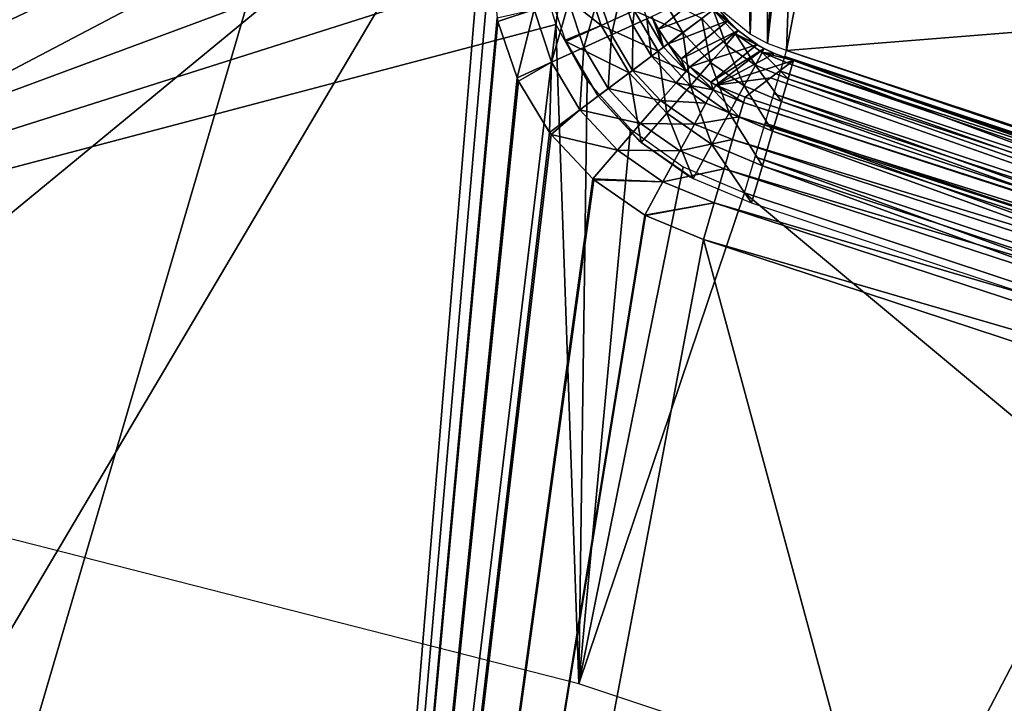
# Model space of a CAD drawing. Header units: millimetres. Extents: x -43.6 to 43.6, y -43.6 to 43.6.
# Tile 409 of 637: x 7.9 to 9.5, y 30 to 31.1. Entities that reach past the tile are written whole.
import ezdxf

# ---------------------------------------------------------------- set-up
doc = ezdxf.new("R2010")
doc.units = ezdxf.units.MM
doc.header["$LTSCALE"] = 52.148148
for name, color, linetype in [('153', 7, 'CONTINUOUS'), ('157', 7, 'CONTINUOUS'), ('177', 7, 'CONTINUOUS'), ('196', 7, 'CONTINUOUS'), ('300', 7, 'CONTINUOUS'), ('31', 7, 'CONTINUOUS'), ('69', 7, 'CONTINUOUS'), ('71', 7, 'CONTINUOUS'), ('79', 7, 'CONTINUOUS'), ('80', 7, 'CONTINUOUS'), ('88', 7, 'CONTINUOUS'), ('89', 7, 'CONTINUOUS')]:
    doc.layers.add(name, color=color, linetype=linetype)

msp = doc.modelspace()

# ---------------------------------------------------------------- linework, layer by layer
at = {"layer": '153', "color": 2, "linetype": 'Continuous'}
for points in [[(9.1445, 34.1986, 25.9303), (6.8892, 34.7234, 25.9303), (7.3535, 28.0932, 2.3697), (9.1445, 34.1986, 25.9303)], [(8.3743, 27.8059, 2.3697), (9.1445, 34.1986, 25.9303), (7.3535, 28.0932, 2.3697), (8.3743, 27.8059, 2.3697)], [(11.3614, 33.5274, 25.9303), (9.1445, 34.1986, 25.9303), (8.3743, 27.8059, 2.3697), (11.3614, 33.5274, 25.9303)], [(9.3843, 27.4816, 2.3697), (11.3614, 33.5274, 25.9303), (8.3743, 27.8059, 2.3697), (9.3843, 27.4816, 2.3697)], [(10.3817, 27.1206, 2.3697), (11.3614, 33.5274, 25.9303), (9.3843, 27.4816, 2.3697), (10.3817, 27.1206, 2.3697)]]:
    msp.add_3dface(points, dxfattribs=at)
at = {"layer": '157', "color": 1, "linetype": 'Continuous'}
for points in [[(4.4518, 30.9621, -15), (2.2315, 31.2009, -15), (8.7413, 31.5519, -15), (4.4518, 30.9621, -15)], [(6.6492, 30.5657, -15), (4.4518, 30.9621, -15), (8.7413, 31.5519, -15), (6.6492, 30.5657, -15)], [(8.7339, 31.3391, -15), (6.6492, 30.5657, -15), (8.7413, 31.5519, -15), (8.7339, 31.3391, -15)], [(8.7421, 31.2301, -15), (6.6492, 30.5657, -15), (8.7339, 31.3391, -15), (8.7421, 31.2301, -15)], [(8.7737, 31.1254, -15), (6.6492, 30.5657, -15), (8.7421, 31.2301, -15), (8.7737, 31.1254, -15)], [(8.8128, 30.0135, -15), (6.6492, 30.5657, -15), (8.7737, 31.1254, -15), (8.8128, 30.0135, -15)], [(8.827, 31.0304, -15), (8.8128, 30.0135, -15), (8.7737, 31.1254, -15), (8.827, 31.0304, -15)], [(8.8997, 30.9492, -15), (8.8128, 30.0135, -15), (8.827, 31.0304, -15), (8.8997, 30.9492, -15)], [(8.9886, 30.8855, -15), (8.8128, 30.0135, -15), (8.8997, 30.9492, -15), (8.9886, 30.8855, -15)], [(9.0923, 30.8417, -15), (8.8128, 30.0135, -15), (8.9886, 30.8855, -15), (9.0923, 30.8417, -15)], [(10.9315, 29.3083, -15), (8.8128, 30.0135, -15), (9.0923, 30.8417, -15), (10.9315, 29.3083, -15)], [(11.1454, 30.1606, -15), (10.9315, 29.3083, -15), (9.0923, 30.8417, -15), (11.1454, 30.1606, -15)]]:
    msp.add_3dface(points, dxfattribs=at)
at = {"layer": '177', "linetype": 'Continuous'}
for points in [[(11.4396, 31.2644, 10.6613), (9.1629, 31.0814, -14.7587), (9.331, 31.9572, 10.6616), (11.4396, 31.2644, 10.6613)], [(9.331, 31.9572, 10.6616), (9.1629, 31.0814, -14.7587), (9.1783, 31.5007, -3.1106), (9.331, 31.9572, 10.6616)], [(11.232, 30.395, -14.7587), (9.1629, 31.0814, -14.7587), (11.4396, 31.2644, 10.6613), (11.232, 30.395, -14.7587)]]:
    msp.add_3dface(points, dxfattribs=at)
at = {"layer": '196', "linetype": 'Continuous'}
for points in [[(9.1016, 31.1089, -14.7578), (9.051, 31.1505, -14.7564), (9.0834, 32.0349, 9.8481), (9.1016, 31.1089, -14.7578)], [(9.1349, 31.9935, 9.8496), (9.1016, 31.1089, -14.7578), (9.0834, 32.0349, 9.8481), (9.1349, 31.9935, 9.8496)], [(9.1311, 31.0932, -14.7583), (9.1016, 31.1089, -14.7578), (9.1349, 31.9935, 9.8496), (9.1311, 31.0932, -14.7583)], [(9.1955, 31.967, 9.8505), (9.1311, 31.0932, -14.7583), (9.1349, 31.9935, 9.8496), (9.1955, 31.967, 9.8505)], [(9.1955, 31.967, 9.8505), (9.1783, 31.5007, -3.1106), (9.1311, 31.0932, -14.7583), (9.1955, 31.967, 9.8505)], [(9.1783, 31.5007, -3.1106), (9.1629, 31.0814, -14.7587), (9.1311, 31.0932, -14.7583), (9.1783, 31.5007, -3.1106)]]:
    msp.add_3dface(points, dxfattribs=at)
at = {"layer": '300', "linetype": 'Continuous'}
for points in [[(9.16, 31.0715, -14.8217), (11.2194, 30.3609, -14.88), (9.1527, 31.0466, -14.88), (9.16, 31.0715, -14.8217)], [(9.1629, 31.0814, -14.7587), (11.2284, 30.3853, -14.8217), (9.16, 31.0715, -14.8217), (9.1629, 31.0814, -14.7587)], [(11.2284, 30.3853, -14.8217), (11.2194, 30.3609, -14.88), (9.16, 31.0715, -14.8217), (11.2284, 30.3853, -14.8217)], [(9.1629, 31.0814, -14.7587), (11.232, 30.395, -14.7587), (11.2284, 30.3853, -14.8217), (9.1629, 31.0814, -14.7587)], [(9.1527, 31.0466, -14.88), (11.2056, 30.3235, -14.9298), (9.1414, 31.0083, -14.9298), (9.1527, 31.0466, -14.88)], [(11.2194, 30.3609, -14.88), (11.2056, 30.3235, -14.9298), (9.1527, 31.0466, -14.88), (11.2194, 30.3609, -14.88)], [(9.1414, 31.0083, -14.9298), (11.1879, 30.2755, -14.9679), (9.1269, 30.9592, -14.9679), (9.1414, 31.0083, -14.9298)], [(11.2056, 30.3235, -14.9298), (11.1879, 30.2755, -14.9679), (9.1414, 31.0083, -14.9298), (11.2056, 30.3235, -14.9298)], [(9.1269, 30.9592, -14.9679), (11.1673, 30.22, -14.9919), (9.1102, 30.9024, -14.9919), (9.1269, 30.9592, -14.9679)], [(11.1879, 30.2755, -14.9679), (11.1673, 30.22, -14.9919), (9.1269, 30.9592, -14.9679), (11.1879, 30.2755, -14.9679)], [(11.1454, 30.1606, -15), (9.0923, 30.8417, -15), (9.1102, 30.9024, -14.9919), (11.1454, 30.1606, -15)], [(11.1673, 30.22, -14.9919), (11.1454, 30.1606, -15), (9.1102, 30.9024, -14.9919), (11.1673, 30.22, -14.9919)]]:
    msp.add_3dface(points, dxfattribs=at)
at = {"layer": '31', "color": 40, "linetype": 'Continuous', "true_color": 0xffde00}
for points in [[(-8.284, 26.8558, -20.2), (-8.6636, 31.2428, -20.2), (8.6636, 31.473, -20.2), (-8.284, 26.8558, -20.2)], [(-6.2539, 27.3997, -20.2), (-8.284, 26.8558, -20.2), (8.6636, 31.473, -20.2), (-6.2539, 27.3997, -20.2)], [(-4.1888, 27.7905, -20.2), (-6.2539, 27.3997, -20.2), (8.6636, 31.473, -20.2), (-4.1888, 27.7905, -20.2)], [(-2.1003, 28.0258, -20.2), (-4.1888, 27.7905, -20.2), (8.6636, 31.473, -20.2), (-2.1003, 28.0258, -20.2)], [(0, 28.1044, -20.2), (-2.1003, 28.0258, -20.2), (8.6636, 31.473, -20.2), (0, 28.1044, -20.2)], [(2.1003, 28.0258, -20.2), (0, 28.1044, -20.2), (8.6636, 31.473, -20.2), (2.1003, 28.0258, -20.2)], [(4.1888, 27.7905, -20.2), (2.1003, 28.0258, -20.2), (8.6636, 31.473, -20.2), (4.1888, 27.7905, -20.2)], [(6.2539, 27.3997, -20.2), (4.1888, 27.7905, -20.2), (8.6636, 31.473, -20.2), (6.2539, 27.3997, -20.2)], [(8.284, 26.8558, -20.2), (6.2539, 27.3997, -20.2), (8.6636, 31.473, -20.2), (8.284, 26.8558, -20.2)], [(8.6636, 31.2428, -20.2), (8.284, 26.8558, -20.2), (8.6636, 31.473, -20.2), (8.6636, 31.2428, -20.2)], [(8.675, 31.1368, -20.2), (8.284, 26.8558, -20.2), (8.6636, 31.2428, -20.2), (8.675, 31.1368, -20.2)], [(8.6763, 31.1306, -20.2), (8.284, 26.8558, -20.2), (8.675, 31.1368, -20.2), (8.6763, 31.1306, -20.2)], [(8.7087, 31.0353, -20.2), (8.284, 26.8558, -20.2), (8.6763, 31.1306, -20.2), (8.7087, 31.0353, -20.2)], [(8.7112, 31.0298, -20.2), (8.284, 26.8558, -20.2), (8.7087, 31.0353, -20.2), (8.7112, 31.0298, -20.2)], [(8.7632, 30.9433, -20.2), (8.284, 26.8558, -20.2), (8.7112, 31.0298, -20.2), (8.7632, 30.9433, -20.2)], [(8.7659, 30.9398, -20.2), (8.284, 26.8558, -20.2), (8.7632, 30.9433, -20.2), (8.7659, 30.9398, -20.2)], [(8.8361, 30.865, -20.2), (8.284, 26.8558, -20.2), (8.7659, 30.9398, -20.2), (8.8361, 30.865, -20.2)], [(8.838, 30.8633, -20.2), (8.284, 26.8558, -20.2), (8.8361, 30.865, -20.2), (8.838, 30.8633, -20.2)], [(8.924, 30.804, -20.2), (8.284, 26.8558, -20.2), (8.838, 30.8633, -20.2), (8.924, 30.804, -20.2)], [(8.9251, 30.8034, -20.2), (8.284, 26.8558, -20.2), (8.924, 30.804, -20.2), (8.9251, 30.8034, -20.2)], [(9.0228, 30.7631, -20.2), (8.284, 26.8558, -20.2), (8.9251, 30.8034, -20.2), (9.0228, 30.7631, -20.2)], [(10.2678, 26.1616, -20.2), (8.284, 26.8558, -20.2), (9.0228, 30.7631, -20.2), (10.2678, 26.1616, -20.2)], [(11.0276, 30.1027, -20.2), (10.2678, 26.1616, -20.2), (9.0228, 30.7631, -20.2), (11.0276, 30.1027, -20.2)]]:
    msp.add_3dface(points, dxfattribs=at)
at = {"layer": '69', "color": 40, "linetype": 'Continuous', "true_color": 0xffde00}
for points in [[(9.136, 31.0353, -17.4831), (9.1747, 31.0645, -15.2544), (11.1141, 30.3372, -19.9544), (9.136, 31.0353, -17.4831)], [(11.1141, 30.3372, -19.9544), (9.1747, 31.0645, -15.2544), (11.2056, 30.391, -15.2544), (11.1141, 30.3372, -19.9544)], [(9.0931, 31.003, -19.9544), (9.136, 31.0353, -17.4831), (11.1141, 30.3372, -19.9544), (9.0931, 31.003, -19.9544)]]:
    msp.add_3dface(points, dxfattribs=at)
at = {"layer": '71', "color": 40, "linetype": 'Continuous', "true_color": 0xffde00}
for points in [[(8.9471, 31.1176, -19.9554), (8.9361, 31.139, -19.9553), (9.027, 31.1828, -15.2554), (8.9471, 31.1176, -19.9554)], [(9.0453, 31.1545, -15.2554), (8.9471, 31.1176, -19.9554), (9.027, 31.1828, -15.2554), (9.0453, 31.1545, -15.2554)], [(8.9633, 31.093, -19.9555), (8.9471, 31.1176, -19.9554), (9.0453, 31.1545, -15.2554), (8.9633, 31.093, -19.9555)], [(9.0643, 31.132, -15.2554), (8.9633, 31.093, -19.9555), (9.0453, 31.1545, -15.2554), (9.0643, 31.132, -15.2554)], [(8.9853, 31.0675, -19.9554), (8.9633, 31.093, -19.9555), (9.0643, 31.132, -15.2554), (8.9853, 31.0675, -19.9554)], [(9.0817, 31.1154, -15.2553), (8.9853, 31.0675, -19.9554), (9.0643, 31.132, -15.2554), (9.0817, 31.1154, -15.2553)], [(8.9997, 31.054, -19.9553), (8.9853, 31.0675, -19.9554), (9.0817, 31.1154, -15.2553), (8.9997, 31.054, -19.9553)], [(9.1134, 31.092, -15.2551), (8.9997, 31.054, -19.9553), (9.0817, 31.1154, -15.2553), (9.1134, 31.092, -15.2551)], [(9.0351, 31.0283, -19.955), (8.9997, 31.054, -19.9553), (9.1134, 31.092, -15.2551), (9.0351, 31.0283, -19.955)], [(9.1255, 31.085, -15.255), (9.0351, 31.0283, -19.955), (9.1134, 31.092, -15.2551), (9.1255, 31.085, -15.255)], [(9.0437, 31.0234, -19.955), (9.0351, 31.0283, -19.955), (9.1255, 31.085, -15.255), (9.0437, 31.0234, -19.955)], [(9.1427, 31.0764, -15.2548), (9.0437, 31.0234, -19.955), (9.1255, 31.085, -15.255), (9.1427, 31.0764, -15.2548)], [(9.1747, 31.0645, -15.2544), (9.0437, 31.0234, -19.955), (9.1427, 31.0764, -15.2548), (9.1747, 31.0645, -15.2544)], [(9.1747, 31.0645, -15.2544), (9.136, 31.0353, -17.4831), (9.0437, 31.0234, -19.955), (9.1747, 31.0645, -15.2544)], [(9.136, 31.0353, -17.4831), (9.0931, 31.003, -19.9544), (9.0437, 31.0234, -19.955), (9.136, 31.0353, -17.4831)]]:
    msp.add_3dface(points, dxfattribs=at)
at = {"layer": '79', "color": 40, "linetype": 'Continuous', "true_color": 0xffde00}
for points in [[(11.0607, 30.4099, -15.1275), (9.1726, 31.0572, -15.1888), (9.1656, 31.0337, -15.1275), (11.0607, 30.4099, -15.1275)], [(11.069, 30.4329, -15.1888), (9.1747, 31.0645, -15.2544), (9.1726, 31.0572, -15.1888), (11.069, 30.4329, -15.1888)], [(11.069, 30.4329, -15.1888), (9.1726, 31.0572, -15.1888), (11.0607, 30.4099, -15.1275), (11.069, 30.4329, -15.1888)], [(11.2056, 30.391, -15.2544), (9.1747, 31.0645, -15.2544), (11.069, 30.4329, -15.1888), (11.2056, 30.391, -15.2544)], [(11.0471, 30.3726, -15.0747), (9.1656, 31.0337, -15.1275), (9.1544, 30.9957, -15.0747), (11.0471, 30.3726, -15.0747)], [(11.0607, 30.4099, -15.1275), (9.1656, 31.0337, -15.1275), (11.0471, 30.3726, -15.0747), (11.0607, 30.4099, -15.1275)], [(11.0293, 30.3236, -15.0341), (9.1544, 30.9957, -15.0747), (9.1396, 30.9457, -15.0341), (11.0293, 30.3236, -15.0341)], [(11.0471, 30.3726, -15.0747), (9.1544, 30.9957, -15.0747), (11.0293, 30.3236, -15.0341), (11.0471, 30.3726, -15.0747)], [(11.0084, 30.2664, -15.0086), (9.1396, 30.9457, -15.0341), (9.1224, 30.8872, -15.0086), (11.0084, 30.2664, -15.0086)], [(11.0293, 30.3236, -15.0341), (9.1396, 30.9457, -15.0341), (11.0084, 30.2664, -15.0086), (11.0293, 30.3236, -15.0341)], [(11.1187, 30.1566, -15), (9.1224, 30.8872, -15.0086), (9.1039, 30.8248, -15), (11.1187, 30.1566, -15)], [(11.0084, 30.2664, -15.0086), (9.1224, 30.8872, -15.0086), (11.1187, 30.1566, -15), (11.0084, 30.2664, -15.0086)]]:
    msp.add_3dface(points, dxfattribs=at)
at = {"layer": '80', "color": 40, "linetype": 'Continuous', "true_color": 0xffde00}
for points in [[(8.821, 31.212, -15.0087), (8.757, 31.1981, -15), (8.8504, 31.1239, -15.0088), (8.821, 31.212, -15.0087)], [(8.9058, 31.1492, -15.0344), (8.821, 31.212, -15.0087), (8.8504, 31.1239, -15.0088), (8.9058, 31.1492, -15.0344)], [(8.8504, 31.1239, -15.0088), (8.757, 31.1981, -15), (8.7896, 31.099, -15), (8.8504, 31.1239, -15.0088)], [(8.9532, 31.1708, -15.0751), (8.9058, 31.1492, -15.0344), (8.9883, 31.1118, -15.0752), (8.9532, 31.1708, -15.0751)], [(9.02, 31.1355, -15.1282), (8.9532, 31.1708, -15.0751), (8.9883, 31.1118, -15.0752), (9.02, 31.1355, -15.1282)], [(9.0643, 31.132, -15.2554), (9.0453, 31.1545, -15.2554), (9.0395, 31.1501, -15.1897), (9.0643, 31.132, -15.2554)], [(8.9058, 31.1492, -15.0344), (8.8504, 31.1239, -15.0088), (8.9466, 31.0806, -15.0344), (8.9058, 31.1492, -15.0344)], [(8.9883, 31.1118, -15.0752), (8.9058, 31.1492, -15.0344), (8.9466, 31.0806, -15.0344), (8.9883, 31.1118, -15.0752)], [(9.02, 31.1355, -15.1282), (8.9883, 31.1118, -15.0752), (9.035, 31.0615, -15.0751), (9.02, 31.1355, -15.1282)], [(9.0395, 31.1501, -15.1897), (9.02, 31.1355, -15.1282), (9.061, 31.0914, -15.1281), (9.0395, 31.1501, -15.1897)], [(9.061, 31.0914, -15.1281), (9.02, 31.1355, -15.1282), (9.035, 31.0615, -15.0751), (9.061, 31.0914, -15.1281)], [(9.0817, 31.1154, -15.2553), (9.0643, 31.132, -15.2554), (9.0395, 31.1501, -15.1897), (9.0817, 31.1154, -15.2553)], [(9.0817, 31.1154, -15.2553), (9.0395, 31.1501, -15.1897), (9.0769, 31.1098, -15.1896), (9.0817, 31.1154, -15.2553)], [(9.0769, 31.1098, -15.1896), (9.0395, 31.1501, -15.1897), (9.061, 31.0914, -15.1281), (9.0769, 31.1098, -15.1896)], [(8.7907, 31.0967, -15), (8.8504, 31.1239, -15.0088), (8.7896, 31.099, -15), (8.7907, 31.0967, -15)], [(8.8504, 31.1239, -15.0088), (8.7907, 31.0967, -15), (8.8977, 31.044, -15.0088), (8.8504, 31.1239, -15.0088)], [(8.9466, 31.0806, -15.0344), (8.8504, 31.1239, -15.0088), (8.8977, 31.044, -15.0088), (8.9466, 31.0806, -15.0344)], [(8.9883, 31.1118, -15.0752), (8.9466, 31.0806, -15.0344), (9.0009, 31.0221, -15.0344), (8.9883, 31.1118, -15.0752)], [(9.035, 31.0615, -15.0751), (8.9883, 31.1118, -15.0752), (9.0009, 31.0221, -15.0344), (9.035, 31.0615, -15.0751)], [(9.0769, 31.1098, -15.1896), (9.061, 31.0914, -15.1281), (9.1104, 31.057, -15.1279), (9.0769, 31.1098, -15.1896)], [(9.1134, 31.092, -15.2551), (9.0817, 31.1154, -15.2553), (9.0769, 31.1098, -15.1896), (9.1134, 31.092, -15.2551)], [(9.1255, 31.085, -15.255), (9.1134, 31.092, -15.2551), (9.0769, 31.1098, -15.1896), (9.1255, 31.085, -15.255)], [(9.1255, 31.085, -15.255), (9.0769, 31.1098, -15.1896), (9.122, 31.0783, -15.1893), (9.1255, 31.085, -15.255)], [(9.122, 31.0783, -15.1893), (9.0769, 31.1098, -15.1896), (9.1104, 31.057, -15.1279), (9.122, 31.0783, -15.1893)], [(8.8977, 31.044, -15.0088), (8.7907, 31.0967, -15), (8.8452, 31.0048, -15), (8.8977, 31.044, -15.0088)], [(8.8452, 31.0048, -15), (8.7907, 31.0967, -15), (8.8426, 31.0083, -15), (8.8452, 31.0048, -15)], [(9.061, 31.0914, -15.1281), (9.035, 31.0615, -15.0751), (9.0914, 31.0222, -15.075), (9.061, 31.0914, -15.1281)], [(9.1104, 31.057, -15.1279), (9.061, 31.0914, -15.1281), (9.0914, 31.0222, -15.075), (9.1104, 31.057, -15.1279)], [(8.9466, 31.0806, -15.0344), (8.8977, 31.044, -15.0088), (8.9609, 30.9761, -15.0088), (8.9466, 31.0806, -15.0344)], [(9.0009, 31.0221, -15.0344), (8.9466, 31.0806, -15.0344), (8.9609, 30.9761, -15.0088), (9.0009, 31.0221, -15.0344)], [(9.1656, 31.0337, -15.1275), (9.122, 31.0783, -15.1893), (9.1104, 31.057, -15.1279), (9.1656, 31.0337, -15.1275)], [(9.1427, 31.0764, -15.2548), (9.1255, 31.085, -15.255), (9.122, 31.0783, -15.1893), (9.1427, 31.0764, -15.2548)], [(9.1747, 31.0645, -15.2544), (9.1427, 31.0764, -15.2548), (9.122, 31.0783, -15.1893), (9.1747, 31.0645, -15.2544)], [(9.1726, 31.0572, -15.1888), (9.1747, 31.0645, -15.2544), (9.122, 31.0783, -15.1893), (9.1726, 31.0572, -15.1888)], [(9.1656, 31.0337, -15.1275), (9.1726, 31.0572, -15.1888), (9.122, 31.0783, -15.1893), (9.1656, 31.0337, -15.1275)], [(9.035, 31.0615, -15.0751), (9.0009, 31.0221, -15.0344), (9.0664, 30.9765, -15.0343), (9.035, 31.0615, -15.0751)], [(9.0914, 31.0222, -15.075), (9.035, 31.0615, -15.0751), (9.0664, 30.9765, -15.0343), (9.0914, 31.0222, -15.075)], [(9.1544, 30.9957, -15.0747), (9.1104, 31.057, -15.1279), (9.0914, 31.0222, -15.075), (9.1544, 30.9957, -15.0747)], [(9.1544, 30.9957, -15.0747), (9.1656, 31.0337, -15.1275), (9.1104, 31.057, -15.1279), (9.1544, 30.9957, -15.0747)], [(8.8977, 31.044, -15.0088), (8.8452, 31.0048, -15), (8.9179, 30.9266, -15), (8.8977, 31.044, -15.0088)], [(8.9609, 30.9761, -15.0088), (8.8977, 31.044, -15.0088), (8.9179, 30.9266, -15), (8.9609, 30.9761, -15.0088)], [(9.0009, 31.0221, -15.0344), (8.9609, 30.9761, -15.0088), (9.0371, 30.923, -15.0087), (9.0009, 31.0221, -15.0344)], [(9.0664, 30.9765, -15.0343), (9.0009, 31.0221, -15.0344), (9.0371, 30.923, -15.0087), (9.0664, 30.9765, -15.0343)], [(9.1396, 30.9457, -15.0341), (9.0914, 31.0222, -15.075), (9.0664, 30.9765, -15.0343), (9.1396, 30.9457, -15.0341)], [(9.1396, 30.9457, -15.0341), (9.1544, 30.9957, -15.0747), (9.0914, 31.0222, -15.075), (9.1396, 30.9457, -15.0341)], [(8.9179, 30.9266, -15), (8.8452, 31.0048, -15), (8.9134, 30.9305, -15), (8.9179, 30.9266, -15)], [(8.9609, 30.9761, -15.0088), (8.9179, 30.9266, -15), (9.0056, 30.8656, -15), (8.9609, 30.9761, -15.0088)], [(9.0371, 30.923, -15.0087), (8.9609, 30.9761, -15.0088), (9.0056, 30.8656, -15), (9.0371, 30.923, -15.0087)], [(9.1224, 30.8872, -15.0086), (9.0664, 30.9765, -15.0343), (9.0371, 30.923, -15.0087), (9.1224, 30.8872, -15.0086)], [(9.1224, 30.8872, -15.0086), (9.1396, 30.9457, -15.0341), (9.0664, 30.9765, -15.0343), (9.1224, 30.8872, -15.0086)], [(9.0056, 30.8656, -15), (8.9179, 30.9266, -15), (9, 30.8687, -15), (9.0056, 30.8656, -15)], [(9.1039, 30.8248, -15), (9.0371, 30.923, -15.0087), (9.0056, 30.8656, -15), (9.1039, 30.8248, -15)], [(9.1039, 30.8248, -15), (9.1224, 30.8872, -15.0086), (9.0371, 30.923, -15.0087), (9.1039, 30.8248, -15)]]:
    msp.add_3dface(points, dxfattribs=at)
at = {"layer": '88', "color": 40, "linetype": 'Continuous', "true_color": 0xffde00}
for points in [[(8.8849, 31.1825, -20.0779), (8.9098, 31.1879, -20.0187), (8.904, 31.1245, -20.0781), (8.8849, 31.1825, -20.0779)], [(8.9098, 31.1879, -20.0187), (8.9273, 31.1351, -20.019), (8.904, 31.1245, -20.0781), (8.9098, 31.1879, -20.0187)], [(8.7957, 31.1631, -20.1673), (8.8459, 31.174, -20.1285), (8.821, 31.0866, -20.1674), (8.7957, 31.1631, -20.1673)], [(8.8459, 31.174, -20.1285), (8.8677, 31.108, -20.1287), (8.821, 31.0866, -20.1674), (8.8459, 31.174, -20.1285)], [(8.8459, 31.174, -20.1285), (8.8849, 31.1825, -20.0779), (8.8677, 31.108, -20.1287), (8.8459, 31.174, -20.1285)], [(8.8849, 31.1825, -20.0779), (8.904, 31.1245, -20.0781), (8.8677, 31.108, -20.1287), (8.8849, 31.1825, -20.0779)], [(8.7374, 31.1505, -20.1917), (8.7957, 31.1631, -20.1673), (8.7667, 31.0619, -20.1917), (8.7374, 31.1505, -20.1917)], [(8.7957, 31.1631, -20.1673), (8.821, 31.0866, -20.1674), (8.7667, 31.0619, -20.1917), (8.7957, 31.1631, -20.1673)], [(8.6763, 31.1306, -20.2), (8.675, 31.1368, -20.2), (8.7374, 31.1505, -20.1917), (8.6763, 31.1306, -20.2)], [(8.7087, 31.0353, -20.2), (8.6763, 31.1306, -20.2), (8.7374, 31.1505, -20.1917), (8.7087, 31.0353, -20.2)], [(8.7087, 31.0353, -20.2), (8.7374, 31.1505, -20.1917), (8.7667, 31.0619, -20.1917), (8.7087, 31.0353, -20.2)], [(8.9361, 31.139, -19.9553), (8.9556, 31.0873, -20.0191), (8.9273, 31.1351, -20.019), (8.9361, 31.139, -19.9553)], [(8.9361, 31.139, -19.9553), (8.9471, 31.1176, -19.9554), (8.9556, 31.0873, -20.0191), (8.9361, 31.139, -19.9553)], [(8.904, 31.1245, -20.0781), (8.9032, 31.0481, -20.1287), (8.8677, 31.108, -20.1287), (8.904, 31.1245, -20.0781)], [(8.9351, 31.0719, -20.0781), (8.9032, 31.0481, -20.1287), (8.904, 31.1245, -20.0781), (8.9351, 31.0719, -20.0781)], [(8.9273, 31.1351, -20.019), (8.9351, 31.0719, -20.0781), (8.904, 31.1245, -20.0781), (8.9273, 31.1351, -20.019)], [(8.9556, 31.0873, -20.0191), (8.9351, 31.0719, -20.0781), (8.9273, 31.1351, -20.019), (8.9556, 31.0873, -20.0191)], [(8.8677, 31.108, -20.1287), (8.862, 31.0173, -20.1674), (8.821, 31.0866, -20.1674), (8.8677, 31.108, -20.1287)], [(8.9032, 31.0481, -20.1287), (8.862, 31.0173, -20.1674), (8.8677, 31.108, -20.1287), (8.9032, 31.0481, -20.1287)], [(8.9471, 31.1176, -19.9554), (8.9633, 31.093, -19.9555), (8.9556, 31.0873, -20.0191), (8.9471, 31.1176, -19.9554)], [(8.821, 31.0866, -20.1674), (8.8143, 30.9816, -20.1917), (8.7667, 31.0619, -20.1917), (8.821, 31.0866, -20.1674)], [(8.862, 31.0173, -20.1674), (8.8143, 30.9816, -20.1917), (8.821, 31.0866, -20.1674), (8.862, 31.0173, -20.1674)], [(8.9556, 31.0873, -20.0191), (8.9935, 31.0466, -20.019), (8.9351, 31.0719, -20.0781), (8.9556, 31.0873, -20.0191)], [(8.9633, 31.093, -19.9555), (8.9935, 31.0466, -20.019), (8.9556, 31.0873, -20.0191), (8.9633, 31.093, -19.9555)], [(8.9633, 31.093, -19.9555), (8.9853, 31.0675, -19.9554), (8.9935, 31.0466, -20.019), (8.9633, 31.093, -19.9555)], [(8.9351, 31.0719, -20.0781), (8.9767, 31.0273, -20.0781), (8.9032, 31.0481, -20.1287), (8.9351, 31.0719, -20.0781)], [(8.9935, 31.0466, -20.019), (8.9767, 31.0273, -20.0781), (8.9351, 31.0719, -20.0781), (8.9935, 31.0466, -20.019)], [(8.7112, 31.0298, -20.2), (8.7087, 31.0353, -20.2), (8.7667, 31.0619, -20.1917), (8.7112, 31.0298, -20.2)], [(8.7632, 30.9433, -20.2), (8.7112, 31.0298, -20.2), (8.7667, 31.0619, -20.1917), (8.7632, 30.9433, -20.2)], [(8.8143, 30.9816, -20.1917), (8.7632, 30.9433, -20.2), (8.7667, 31.0619, -20.1917), (8.8143, 30.9816, -20.1917)], [(8.9853, 31.0675, -19.9554), (8.9997, 31.054, -19.9553), (8.9935, 31.0466, -20.019), (8.9853, 31.0675, -19.9554)], [(8.9997, 31.054, -19.9553), (9.0391, 31.015, -20.0187), (8.9935, 31.0466, -20.019), (8.9997, 31.054, -19.9553)], [(8.9997, 31.054, -19.9553), (9.0351, 31.0283, -19.955), (9.0391, 31.015, -20.0187), (8.9997, 31.054, -19.9553)], [(8.9032, 31.0481, -20.1287), (8.9506, 30.9972, -20.1287), (8.862, 31.0173, -20.1674), (8.9032, 31.0481, -20.1287)], [(8.9767, 31.0273, -20.0781), (8.9506, 30.9972, -20.1287), (8.9032, 31.0481, -20.1287), (8.9767, 31.0273, -20.0781)], [(8.9935, 31.0466, -20.019), (9.0391, 31.015, -20.0187), (8.9767, 31.0273, -20.0781), (8.9935, 31.0466, -20.019)], [(8.9767, 31.0273, -20.0781), (9.0269, 30.9926, -20.0779), (8.9506, 30.9972, -20.1287), (8.9767, 31.0273, -20.0781)], [(9.0391, 31.015, -20.0187), (9.0269, 30.9926, -20.0779), (8.9767, 31.0273, -20.0781), (9.0391, 31.015, -20.0187)], [(9.0351, 31.0283, -19.955), (9.0437, 31.0234, -19.955), (9.0391, 31.015, -20.0187), (9.0351, 31.0283, -19.955)], [(9.0437, 31.0234, -19.955), (9.0905, 30.994, -20.018), (9.0391, 31.015, -20.0187), (9.0437, 31.0234, -19.955)], [(9.0437, 31.0234, -19.955), (9.0931, 31.003, -19.9544), (9.0905, 30.994, -20.018), (9.0437, 31.0234, -19.955)], [(8.862, 31.0173, -20.1674), (8.9169, 30.9583, -20.1674), (8.8143, 30.9816, -20.1917), (8.862, 31.0173, -20.1674)], [(8.9506, 30.9972, -20.1287), (8.9169, 30.9583, -20.1674), (8.862, 31.0173, -20.1674), (8.9506, 30.9972, -20.1287)], [(9.0391, 31.015, -20.0187), (9.0833, 30.9696, -20.0773), (9.0269, 30.9926, -20.0779), (9.0391, 31.015, -20.0187)], [(9.0905, 30.994, -20.018), (9.0833, 30.9696, -20.0773), (9.0391, 31.015, -20.0187), (9.0905, 30.994, -20.018)], [(8.9506, 30.9972, -20.1287), (9.0078, 30.9576, -20.1285), (8.9169, 30.9583, -20.1674), (8.9506, 30.9972, -20.1287)], [(9.0269, 30.9926, -20.0779), (9.0078, 30.9576, -20.1285), (8.9506, 30.9972, -20.1287), (9.0269, 30.9926, -20.0779)], [(9.0269, 30.9926, -20.0779), (9.0833, 30.9696, -20.0773), (9.0078, 30.9576, -20.1285), (9.0269, 30.9926, -20.0779)], [(8.7659, 30.9398, -20.2), (8.7632, 30.9433, -20.2), (8.8143, 30.9816, -20.1917), (8.7659, 30.9398, -20.2)], [(8.8779, 30.9133, -20.1917), (8.7659, 30.9398, -20.2), (8.8143, 30.9816, -20.1917), (8.8779, 30.9133, -20.1917)], [(8.9169, 30.9583, -20.1674), (8.8779, 30.9133, -20.1917), (8.8143, 30.9816, -20.1917), (8.9169, 30.9583, -20.1674)], [(9.0833, 30.9696, -20.0773), (9.0721, 30.9314, -20.1282), (9.0078, 30.9576, -20.1285), (9.0833, 30.9696, -20.0773)], [(8.9169, 30.9583, -20.1674), (8.9832, 30.9125, -20.1673), (8.8779, 30.9133, -20.1917), (8.9169, 30.9583, -20.1674)], [(9.0078, 30.9576, -20.1285), (8.9832, 30.9125, -20.1673), (8.9169, 30.9583, -20.1674), (9.0078, 30.9576, -20.1285)], [(9.0078, 30.9576, -20.1285), (9.0721, 30.9314, -20.1282), (8.9832, 30.9125, -20.1673), (9.0078, 30.9576, -20.1285)], [(8.8361, 30.865, -20.2), (8.7659, 30.9398, -20.2), (8.8779, 30.9133, -20.1917), (8.8361, 30.865, -20.2)], [(9.0721, 30.9314, -20.1282), (9.0576, 30.8819, -20.1672), (8.9832, 30.9125, -20.1673), (9.0721, 30.9314, -20.1282)], [(8.9546, 30.8601, -20.1917), (8.8361, 30.865, -20.2), (8.8779, 30.9133, -20.1917), (8.9546, 30.8601, -20.1917)], [(8.9832, 30.9125, -20.1673), (8.9546, 30.8601, -20.1917), (8.8779, 30.9133, -20.1917), (8.9832, 30.9125, -20.1673)], [(8.9832, 30.9125, -20.1673), (9.0576, 30.8819, -20.1672), (8.9546, 30.8601, -20.1917), (8.9832, 30.9125, -20.1673)], [(9.0576, 30.8819, -20.1672), (9.0408, 30.8245, -20.1917), (8.9546, 30.8601, -20.1917), (9.0576, 30.8819, -20.1672)], [(8.838, 30.8633, -20.2), (8.8361, 30.865, -20.2), (8.9546, 30.8601, -20.1917), (8.838, 30.8633, -20.2)], [(8.924, 30.804, -20.2), (8.838, 30.8633, -20.2), (8.9546, 30.8601, -20.1917), (8.924, 30.804, -20.2)], [(9.0408, 30.8245, -20.1917), (8.924, 30.804, -20.2), (8.9546, 30.8601, -20.1917), (9.0408, 30.8245, -20.1917)], [(8.9251, 30.8034, -20.2), (8.924, 30.804, -20.2), (9.0408, 30.8245, -20.1917), (8.9251, 30.8034, -20.2)], [(9.0228, 30.7631, -20.2), (8.9251, 30.8034, -20.2), (9.0408, 30.8245, -20.1917), (9.0228, 30.7631, -20.2)]]:
    msp.add_3dface(points, dxfattribs=at)
at = {"layer": '89', "color": 40, "linetype": 'Continuous', "true_color": 0xffde00}
for points in [[(9.0931, 31.003, -19.9544), (11.1141, 30.3372, -19.9544), (9.0905, 30.994, -20.018), (9.0931, 31.003, -19.9544)], [(9.0833, 30.9696, -20.0773), (9.0905, 30.994, -20.018), (10.9776, 30.3769, -20.018), (9.0833, 30.9696, -20.0773)], [(9.0905, 30.994, -20.018), (11.1141, 30.3372, -19.9544), (10.9776, 30.3769, -20.018), (9.0905, 30.994, -20.018)], [(9.0721, 30.9314, -20.1282), (9.0833, 30.9696, -20.0773), (10.9689, 30.353, -20.0773), (9.0721, 30.9314, -20.1282)], [(9.0833, 30.9696, -20.0773), (10.9776, 30.3769, -20.018), (10.9689, 30.353, -20.0773), (9.0833, 30.9696, -20.0773)], [(9.0576, 30.8819, -20.1672), (9.0721, 30.9314, -20.1282), (10.9554, 30.3155, -20.1282), (9.0576, 30.8819, -20.1672)], [(9.0721, 30.9314, -20.1282), (10.9689, 30.353, -20.0773), (10.9554, 30.3155, -20.1282), (9.0721, 30.9314, -20.1282)], [(9.0408, 30.8245, -20.1917), (9.0576, 30.8819, -20.1672), (10.9379, 30.2671, -20.1672), (9.0408, 30.8245, -20.1917)], [(9.0576, 30.8819, -20.1672), (10.9554, 30.3155, -20.1282), (10.9379, 30.2671, -20.1672), (9.0576, 30.8819, -20.1672)], [(9.0228, 30.7631, -20.2), (9.0408, 30.8245, -20.1917), (10.9176, 30.2108, -20.1917), (9.0228, 30.7631, -20.2)], [(9.0408, 30.8245, -20.1917), (10.9379, 30.2671, -20.1672), (10.9176, 30.2108, -20.1917), (9.0408, 30.8245, -20.1917)], [(11.0276, 30.1027, -20.2), (9.0228, 30.7631, -20.2), (10.9176, 30.2108, -20.1917), (11.0276, 30.1027, -20.2)]]:
    msp.add_3dface(points, dxfattribs=at)

doc.saveas('drawing.dxf')
